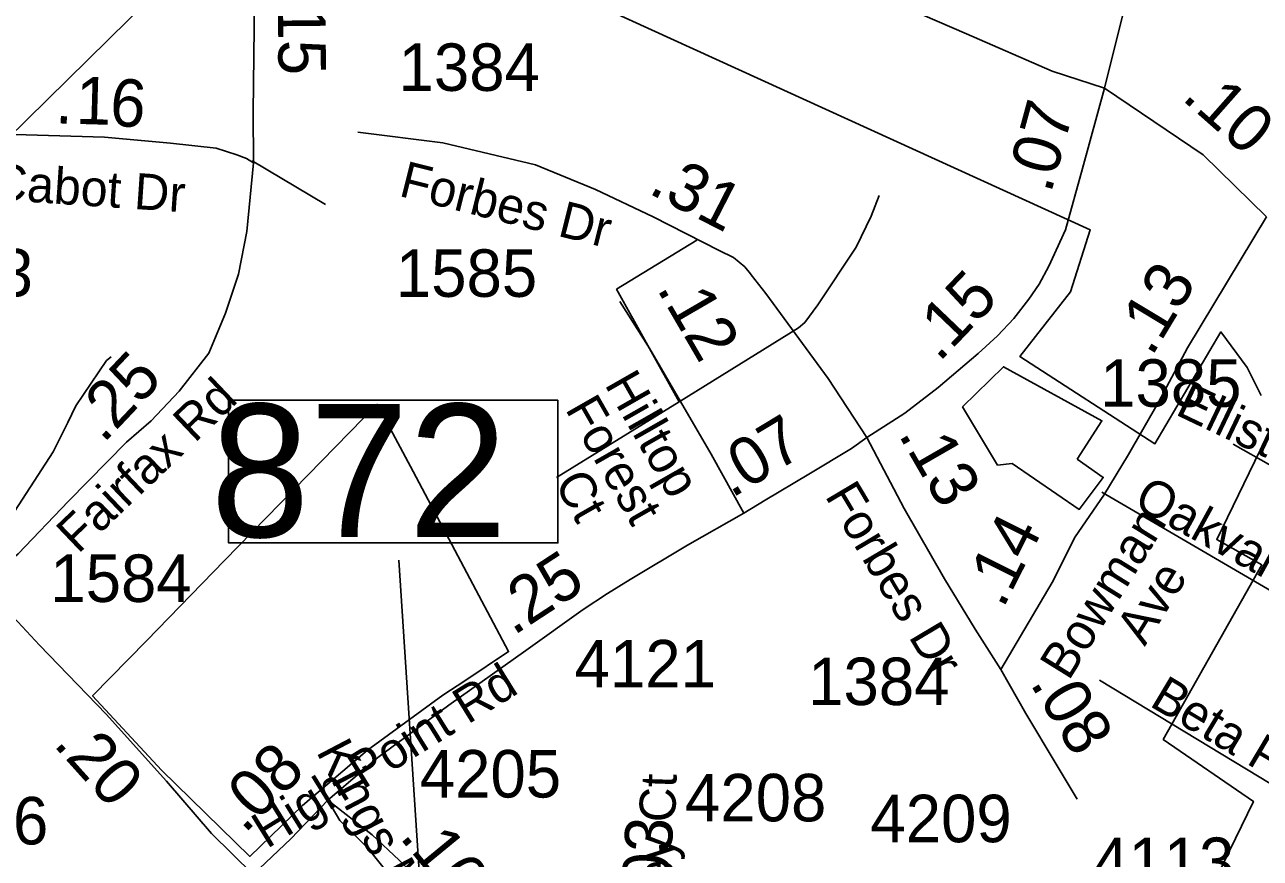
# Model space of a CAD drawing. Extents: x 1662474 to 1856135, y 779280 to 917889.
# Drawn here: x 1740425 to 1743675, y 829171 to 831364 of the extents above; entities that cross this region are included whole.
import ezdxf

# ---------------------------------------------------------------- set-up
doc = ezdxf.new("R2010")
doc.units = 0
for name, color, linetype in [('Exist Boundary Political City Limit New', 7, 'Continuous'), ('Exist Hydrographic Misc Water Feature', 7, 'Continuous'), ('Exist Road Non-System Type 51', 7, 'Continuous'), ('Exist Road Non-System Type 51 Label', 7, 'Continuous'), ('Exist Road Primary Interstate Structure Standard Bridge Number Label', 7, 'Continuous'), ('Exist Road Secondary Mileage Hundredths English Label', 7, 'Continuous'), ('Exist Road Secondary Mileage Tenths English Label', 7, 'Continuous'), ('Exist Road Secondary Type 51 Attributed', 7, 'Continuous'), ('Exist Road Secondary Type 51 Label', 7, 'Continuous'), ('Exist Road Secondary Type 51 Number Label', 7, 'Continuous'), ('Exist Utilities Electrical Transmission Line', 7, 'Continuous'), ('Map Preparation Boundary City Limit Buffer Line', 7, 'Continuous')]:
    doc.layers.add(name, color=color, linetype=linetype)

msp = doc.modelspace()

# ---------------------------------------------------------------- linework, layer by layer
at = {"layer": 'Exist Boundary Political City Limit New'}
for points in [[(1743677.8, 830388.5), (1743640.9, 830462.1), (1743571.8, 830555.9), (1743398, 830261.5), (1743042.9, 830491.2), (1743176.1, 830661.6), (1743227.9, 830824.6), (1741378, 831669.1)], [(1743193.4, 830220.8), (1743262.4, 830172.9), (1743199.1, 830088.6), (1743022.6, 830209.2), (1742984.4, 830205.4), (1742892.2, 830358.8), (1742999.6, 830464.1), (1743258.5, 830322.3), (1743193.4, 830220.8)], [(1741155.5, 829309.9), (1741017.2, 829175.9), (1740785.2, 829402.3), (1740603.6, 829598.2), (1740745.1, 829743.1), (1740950.6, 829954.7), (1741351.9, 830365.7), (1741447.2, 830188.4), (1741697.9, 829714.6), (1741582.8, 829638.1), (1741525.1, 829599.9), (1741326.4, 829455.6), (1741155.5, 829309.9)], [(1743769.8, 825450.9), (1743657, 829053.9), (1743546, 829090.9), (1743657, 829320.6), (1743420.2, 829483.6), (1743679.2, 829942.9), (1743560.9, 830009.6), (1743689.2, 830274)]]:
    msp.add_lwpolyline(points, dxfattribs=at)
at = {"layer": 'Exist Hydrographic Misc Water Feature'}
msp.add_lwpolyline([(1740306.8, 829943.9), (1740500.1, 830240.3), (1740538.9, 830317.5), (1740559.4, 830361.4), (1740640.6, 830480.4), (1740652.9, 830490.7)], dxfattribs=at)
at = {"layer": 'Exist Road Non-System Type 51'}
for p, q in [((1741216.5, 830891.5), (1741023.1, 831006.4)), ((1742460.9, 830566.6), (1742146.9, 830372.1)), ((1742146.9, 830372.1), (1741823.9, 830172.9))]:
    msp.add_line(p, q, dxfattribs=at)
for points in [[(1742672.9, 830914.4), (1742652.1, 830860.2), (1742612, 830778.9), (1742511.5, 830627.4), (1742476.9, 830581), (1742460.9, 830566.6)], [(1742193.1, 830797), (1741982.1, 830668.1), (1742146.9, 830372.1)], [(1743858.6, 830126.7), (1743801.8, 830148.2), (1743604.1, 830260.8)], [(1743860.9, 829727.2), (1743831.1, 829799.9), (1743258.1, 830133.8)], [(1743893.4, 829270.2), (1743829.9, 829289.2), (1743252.6, 829639.5)]]:
    msp.add_lwpolyline(points, dxfattribs=at)
at = {"layer": 'Exist Road Primary Interstate Structure Standard Bridge Number Label'}
msp.add_line((1741568.9, 827515.6), (1741409.3, 829955.7), dxfattribs=at)
msp.add_lwpolyline([(1741827.8, 830376.4), (1740961.3, 830376.4), (1740961.3, 830000.7), (1741827.8, 830000.7)], close=True, dxfattribs=at)
at = {"layer": 'Exist Road Secondary Type 51 Attributed'}
for points in [[(1743265.7, 831197.4), (1743128.1, 831241.6), (1742902.3, 831340.5), (1742664.6, 831443.4), (1742362.4, 831574.4), (1742076.6, 831704.5), (1741798.5, 831830.6), (1741383.3, 832021.4), (1741245.7, 832090.8), (1741137.9, 832136.2), (1741031.1, 832178.4)], [(1741015.4, 831706.8), (1741026.2, 831566.8), (1741028.3, 831354.8), (1741026.4, 831134.7), (1741027, 831000.6)], [(1743265.7, 831197.4), (1743321.9, 831422.7)], [(1742983.6, 830545.7), (1743026.8, 830590.9), (1743066.2, 830642), (1743093.7, 830681.4), (1743119.3, 830728.6), (1743162.6, 830824.9), (1743207.8, 830986.2), (1743265.7, 831197.4)], [(1743691.4, 830859.1), (1743525.4, 831021.5), (1743265.7, 831197.4)], [(1741027, 831000.6), (1741008.6, 831012), (1740983.4, 831022.1), (1740929, 831039.7), (1740809, 831052.7), (1740635, 831068.3), (1740428.8, 831074.1), (1740204.6, 831076.6)], [(1741301.8, 831081.8), (1741524.6, 831053.1), (1741768.9, 830995.5), (1741927, 830930.8), (1742078, 830858.9), (1742251.6, 830769.8), (1742289.3, 830751.6), (1742319.3, 830727.1), (1742334.1, 830708.4), (1742336.1, 830705.9), (1742374.7, 830656.7), (1742538.5, 830433.4), (1742640.1, 830278.4)], [(1741027, 831000.6), (1741009.1, 830820.1), (1740987.5, 830707.5), (1740953.3, 830605), (1740909.5, 830499.7), (1740831.5, 830400.1), (1740757.8, 830322.1), (1740692.8, 830265.8), (1740540.5, 830110.8), (1740408, 829972.2), (1740315.4, 829891.4)], [(1742992.6, 829667.5), (1743128.2, 829896.9), (1743188.2, 830016.8), (1743263.6, 830126.2), (1743329, 830233.2), (1743407.3, 830370.7), (1743483.5, 830513.8), (1743691.4, 830859.1)], [(1742316.6, 830079.2), (1742230.8, 830233.9), (1742069.4, 830511.6), (1741990.2, 830636.3)], [(1742640.1, 830278.4), (1742740.5, 830341.7), (1742827.9, 830409.2), (1742933, 830499.3), (1742983.6, 830545.7)], [(1742316.6, 830079.2), (1742372.8, 830112.8), (1742487.4, 830181.7), (1742599.7, 830249), (1742640.1, 830278.4)], [(1742640.1, 830278.4), (1742738.3, 830091.5), (1742844.8, 829906.5), (1742925.5, 829773.9), (1742992.6, 829667.5)], [(1741222.2, 829324), (1741354, 829436.1), (1741541.2, 829574), (1741743.7, 829718), (1741893.8, 829825.2), (1741958.2, 829867.5), (1742018.2, 829904.3), (1742168.4, 829994.4), (1742316.6, 830079.2)], [(1740315.4, 829891.4), (1740463.9, 829731.8), (1740639.6, 829550.4), (1740798.3, 829373.6), (1740916.3, 829236.4), (1741026.4, 829127.9)], [(1742992.6, 829667.5), (1743058.4, 829551.6), (1743138.5, 829418.4), (1743193.5, 829326.5)], [(1741026.4, 829127.9), (1741124.8, 829222.2), (1741222.2, 829324)], [(1741222.2, 829324), (1741339.4, 829232.6), (1741409.8, 829166.2), (1741456.8, 829120.5), (1741522.5, 829028), (1741596.6, 828912.2), (1741636.1, 828841.1)], [(1741636.1, 828841.1), (1741543.9, 828928.1), (1741464.3, 829004.1), (1741434.5, 829046.4), (1741378.2, 829134), (1741327.9, 829197.7), (1741254.1, 829270), (1741222.2, 829324)]]:
    msp.add_lwpolyline(points, dxfattribs=at)
at = {"layer": 'Exist Utilities Electrical Transmission Line'}
msp.add_lwpolyline([(1733306.3, 824300.7), (1733716.8, 824700.5), (1734297.2, 825244.8), (1734891.9, 825804.6), (1735565.4, 826444), (1736170.1, 827026), (1736714.2, 827536.6), (1737159, 827958.1), (1737697.3, 828480.8), (1738178.6, 828946), (1738682.2, 829427), (1739214.1, 829931.6), (1739728.1, 830438.6), (1740322.8, 831008.6), (1740966.2, 831642.2), (1741357.2, 832054.4), (1741644.7, 832332.4), (1741782.9, 832657.2), (1741959.1, 833072.5), (1742137.8, 833515.2), (1742373.3, 834103.5), (1742641.3, 834741.8), (1742878.8, 835346.1)], dxfattribs=at)
at = {"layer": 'Map Preparation Boundary City Limit Buffer Line'}
for points in [[(1743677.8, 830388.5), (1743640.9, 830462.1), (1743571.8, 830555.9), (1743398, 830261.5), (1743042.9, 830491.2), (1743176.1, 830661.6), (1743227.9, 830824.6), (1741378, 831669.1)], [(1743193.4, 830220.8), (1743262.4, 830172.9), (1743199.1, 830088.6), (1743022.6, 830209.2), (1742984.4, 830205.4), (1742892.2, 830358.8), (1742999.6, 830464.1), (1743258.5, 830322.3), (1743193.4, 830220.8)], [(1741155.5, 829309.9), (1741017.2, 829175.9), (1740785.2, 829402.3), (1740603.6, 829598.2), (1740745.1, 829743.1), (1740950.6, 829954.7), (1741351.9, 830365.7), (1741447.2, 830188.4), (1741697.9, 829714.6), (1741582.8, 829638.1), (1741525.1, 829599.9), (1741326.4, 829455.6), (1741155.5, 829309.9)], [(1743769.8, 825450.9), (1743657, 829053.9), (1743546, 829090.9), (1743657, 829320.6), (1743420.2, 829483.6), (1743679.2, 829942.9), (1743560.9, 830009.6), (1743689.2, 830274)]]:
    msp.add_lwpolyline(points, dxfattribs=at)

# ---------------------------------------------------------------- texts
at = {"layer": 'Exist Road Non-System Type 51 Label'}
for s, rotation, p in [('Elliston St', 334.476, (1743448.7, 830339.8)), ('Oakvale St', 331.269, (1743338.3, 830097.1)), ('Beta Pl', 329.2214, (1743380.9, 829573.3))]:
    msp.add_text(s, height=95, rotation=rotation, dxfattribs=at).set_placement(p)
at = {"layer": 'Exist Road Primary Interstate Structure Standard Bridge Number Label'}
msp.add_text('872', height=350, dxfattribs=at).set_placement((1740914, 830016.3))
at = {"layer": 'Exist Road Secondary Mileage Hundredths English Label'}
for s, rotation, p in [('.07', 74.6926, (1743124.3, 830917.6)), ('.13', 58.9493, (1743389.6, 830488.3)), ('.15', 46.2592, (1742830.3, 830474.2)), ('.14', 63.4252, (1742998.8, 829825.3)), ('.03', 86.3992, (1742117.2, 829042.5))]:
    msp.add_text(s, height=125, rotation=rotation, dxfattribs=at).set_placement(p)
at = {"layer": 'Exist Road Secondary Mileage Tenths English Label'}
for s, rotation, p in [('.15', 270.5675, (1741090.6, 831463.4)), ('1', 358.3887, (1740558.3, 831103.3)), ('6', 354.8767, (1740645.7, 831100.4)), ('.10', 318.5311, (1743465.8, 831169)), ('.', 358.3887, (1740504.5, 831104.8)), ('.31', 332.8426, (1742062.2, 830922.3)), ('.03', 358.4841, (1740213.4, 830654.2)), ('.12', 300.1654, (1742086.3, 830669.9)), ('.25', 46.6235, (1740632, 830260.5)), ('.07', 31.0144, (1742284.3, 830117)), ('.13', 299.9278, (1742721.8, 830286.4)), ('.25', 33.1959, (1741710.8, 829755.3)), ('.08', 301.0305, (1743067.9, 829631.2)), ('.20', 311.9126, (1740497.9, 829469.7)), ('.08', 44.8886, (1741003.1, 829233.8)), ('.16', 309.4039, (1741408.8, 829226.3))]:
    msp.add_text(s, height=125, rotation=rotation, dxfattribs=at).set_placement(p)
at = {"layer": 'Exist Road Secondary Type 51 Label'}
for s, rotation, p in [('Cabot Dr', 356.1373, (1740337.5, 830904.8)), ('Forbes Dr', 345.8886, (1741406.5, 830914.3)), ('Fairfax Rd', 43.6109, (1740565.5, 829969.7)), ('Hilltop ', 299.7117, (1741948.9, 830418.2)), ('Forest ', 299.7117, (1741845.5, 830353.3)), ('Ct', 299.7117, (1741816.6, 830157.9)), ('Forbes Dr', 300.746, (1742528.5, 830124.6)), ('Bowman ', 58.1878, (1743171.3, 829635.7)), ('Ave', 58.1878, (1743371.3, 829726.7)), ('High Point Rd', 31.79, (1741062.2, 829194.6)), ('Kings Mill Rd', 297.6806, (1741190.7, 829451.8)), ('Old Scotney Ct', 88.0919, (1742111.8, 828537.5))]:
    msp.add_text(s, height=95, rotation=rotation, dxfattribs=at).set_placement(p)
at = {"layer": 'Exist Road Secondary Type 51 Number Label'}
for s, p in [('1384', (1741408.6, 831190)), ('1585', (1741401.4, 830648.1)), ('1385', (1743254, 830358.8)), ('1584', (1740492.5, 829845.2)), ('4121', (1741871.6, 829620.4)), ('1384', (1742485.9, 829573.9)), ('4205', (1741464.3, 829330.7)), ('4208', (1742162, 829268)), ('4206', (1740115.4, 829207.3)), ('4209', (1742649.6, 829213.1)), ('4113', (1743235.4, 829100.5))]:
    msp.add_text(s, height=125, dxfattribs=at).set_placement(p)

doc.saveas('drawing.dxf')
